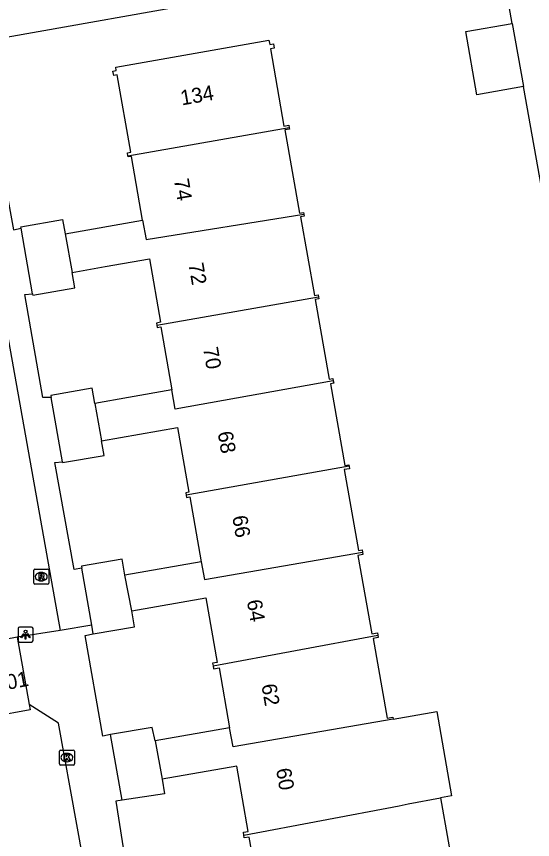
# Model space of a CAD drawing. Extents: x 157793 to 159380, y 380882 to 382313.
# Drawn here: x 158667.5 to 158702, y 381580.5 to 381635.4 of the extents above; entities that cross this region are included whole.
import ezdxf

# ---------------------------------------------------------------- set-up
doc = ezdxf.new("R2010")
doc.units = 0
for name, color, linetype in [('IMGEO_Kolk', 7, 'Continuous'), ('IMGEO_Lichtpunt', 7, 'Continuous'), ('IMGEO_Pand', 7, 'Continuous'), ('IMGEO_Pand_nummerreeks', 7, 'Continuous'), ('IMGEO_Rijbaan_lokaal_open', 7, 'Continuous'), ('IMGEO_Rioolput', 7, 'Continuous'), ('IMGEO_Voetpad_open', 7, 'Continuous')]:
    doc.layers.add(name, color=color, linetype=linetype)

msp = doc.modelspace()

# ---------------------------------------------------------------- linework, layer by layer
at = {"layer": 'IMGEO_Kolk'}
for p, q in [((158670.403, 381585.541), (158670.403, 381586.393)), ((158670.478, 381586.467), (158671.33, 381586.467)), ((158670.891, 381586.247), (158670.916, 381586.247)), ((158671.404, 381586.393), (158671.404, 381585.541)), ((158670.914, 381585.687), (158670.889, 381585.687)), ((158671.33, 381585.467), (158670.478, 381585.467))]:
    msp.add_line(p, q, dxfattribs=at)
for points in [[(158670.403, 381585.541), (158670.403, 381586.393)], [(158670.478, 381586.467), (158671.33, 381586.467)], [(158670.724, 381586.167), (158670.847, 381586.167), (158670.847, 381586.016), (158670.977, 381586.167), (158671.141, 381586.167), (158670.995, 381586.016), (158671.148, 381585.767), (158670.996, 381585.767), (158670.911, 381585.931), (158670.847, 381585.864), (158670.847, 381585.767), (158670.724, 381585.767), (158670.724, 381586.167)], [(158671.404, 381586.393), (158671.404, 381585.541)], [(158671.33, 381585.467), (158670.478, 381585.467)]]:
    msp.add_lwpolyline(points, dxfattribs=at)
for centre, start, end in [((158670.48, 381586.391), 91.552, 178.448), ((158670.48, 381586.391), 91.552, 178.448), ((158671.328, 381586.391), 1.552, 88.448), ((158671.328, 381586.391), 1.552, 88.448), ((158670.48, 381585.543), 181.552, 268.448), ((158670.48, 381585.543), 181.552, 268.448), ((158671.328, 381585.543), 271.552, 358.448), ((158671.328, 381585.543), 271.552, 358.448)]:
    msp.add_arc(centre, 0.0765, start, end, dxfattribs=at)
for centre, major_axis, ratio, start_param, end_param in [((158670.89, 381585.967), (-0.387, 0.002), 0.722429, 4.712389, 7.853982), ((158670.915, 381585.967), (-0.39, 0.002), 0.717154, 1.570796, 4.712389)]:
    msp.add_ellipse(centre, major_axis=major_axis, ratio=ratio, start_param=start_param, end_param=end_param, dxfattribs=at)
at = {"layer": 'IMGEO_Lichtpunt'}
for p, q in [((158667.649, 381594.575), (158667.649, 381593.768)), ((158667.649, 381594.575), (158667.649, 381593.768)), ((158668.551, 381594.67), (158667.743, 381594.67)), ((158668.551, 381594.67), (158667.743, 381594.67)), ((158668.645, 381593.768), (158668.645, 381594.575)), ((158668.645, 381593.768), (158668.645, 381594.575)), ((158667.743, 381593.674), (158668.551, 381593.674)), ((158667.743, 381593.674), (158668.551, 381593.674))]:
    msp.add_line(p, q, dxfattribs=at)
for points in [[(158668.023, 381594.239), (158668.062, 381594.211), (158667.874, 381593.949), (158667.836, 381593.976), (158668.023, 381594.239)], [(158668.125, 381594.191), (158668.172, 381594.191), (158668.172, 381593.869), (158668.125, 381593.869), (158668.125, 381594.191)], [(158668.235, 381594.211), (158668.273, 381594.238), (158668.46, 381593.976), (158668.421, 381593.948), (158668.235, 381594.211)]]:
    msp.add_lwpolyline(points, dxfattribs=at)
msp.add_circle((158668.148, 381594.373), 0.0994, dxfattribs=at)
for centre, start, end in [((158667.743, 381594.575), 90, 180), ((158667.743, 381594.575), 90, 180), ((158668.551, 381594.575), 0, 90), ((158668.551, 381594.575), 0, 90), ((158667.743, 381593.768), 180, 270), ((158667.743, 381593.768), 180, 270), ((158668.551, 381593.768), 270, 0), ((158668.551, 381593.768), 270, 360)]:
    msp.add_arc(centre, 0.0946, start, end, dxfattribs=at)
at = {"layer": 'IMGEO_Pand'}
for points in [[(158701.391, 381630.736), (158698.274, 381630.187), (158697.533, 381634.396), (158700.637, 381634.943)], [(158700.637, 381634.943), (158701.391, 381630.736)], [(158674.981, 381626.095), (158674.943, 381626.31), (158675.175, 381626.35), (158674.268, 381631.503), (158674.037, 381631.463), (158673.984, 381631.762), (158674.204, 381631.801), (158674.164, 381632.023), (158684.397, 381633.824), (158684.446, 381633.547), (158684.705, 381633.592), (158684.757, 381633.296), (158684.492, 381633.25), (158685.399, 381628.099), (158685.716, 381628.155), (158685.746, 381627.987)], [(158685.746, 381627.987), (158674.981, 381626.095)], [(158685.746, 381627.987), (158685.762, 381627.895), (158685.467, 381627.842), (158686.444, 381622.293), (158686.696, 381622.338), (158686.718, 381622.213)], [(158675.963, 381621.827), (158675.215, 381626.075), (158674.992, 381626.036), (158674.981, 381626.095)], [(158667.847, 381621.274), (158667.829, 381621.375), (158670.617, 381621.865), (158670.784, 381620.916)], [(158670.784, 381620.916), (158675.963, 381621.827)], [(158675.963, 381621.827), (158676.19, 381620.537), (158686.718, 381622.213)], [(158686.718, 381622.213), (158686.74, 381622.088), (158686.506, 381622.047), (158687.431, 381616.791), (158687.679, 381616.835), (158687.704, 381616.693)], [(158668.617, 381616.9), (158667.847, 381621.274)], [(158670.784, 381620.916), (158671.249, 381618.332)], [(158671.249, 381618.332), (158673.452, 381618.72), (158676.418, 381619.242), (158677.164, 381615.003), (158676.89, 381614.955), (158676.913, 381614.824)], [(158668.617, 381616.9), (158668.632, 381616.813), (158671.43, 381617.305), (158671.249, 381618.332)], [(158676.913, 381614.824), (158687.704, 381616.693)], [(158687.704, 381616.693), (158687.726, 381616.566), (158687.489, 381616.525), (158688.426, 381611.202), (158688.666, 381611.245), (158688.693, 381611.092)], [(158676.913, 381614.824), (158676.941, 381614.663), (158677.168, 381614.703), (158677.908, 381610.499)], [(158688.693, 381611.092), (158678.134, 381609.215), (158677.908, 381610.499)], [(158688.693, 381611.092), (158688.719, 381610.946), (158688.503, 381610.908), (158689.461, 381605.46), (158689.726, 381605.506), (158689.744, 381605.402)], [(158672.765, 381609.594), (158672.587, 381610.606), (158669.827, 381610.12), (158669.848, 381609.999)], [(158677.908, 381610.499), (158675.011, 381609.989), (158672.765, 381609.594)], [(158670.605, 381605.697), (158669.848, 381609.999)], [(158672.765, 381609.594), (158673.221, 381607.102)], [(158673.221, 381607.102), (158678.286, 381607.993), (158679.046, 381603.672), (158678.843, 381603.637), (158678.871, 381603.478)], [(158670.605, 381605.697), (158670.615, 381605.641), (158673.392, 381606.129), (158673.221, 381607.102)], [(158689.744, 381605.402), (158678.871, 381603.478)], [(158689.744, 381605.402), (158689.773, 381605.238), (158689.423, 381605.176), (158690.371, 381599.787), (158690.621, 381599.831), (158690.65, 381599.668)], [(158678.871, 381603.478), (158678.898, 381603.324), (158679.113, 381603.362), (158679.875, 381599.033)], [(158679.875, 381599.033), (158680.085, 381597.84), (158690.65, 381599.668)], [(158690.65, 381599.668), (158690.677, 381599.511), (158690.339, 381599.452), (158691.258, 381594.227), (158691.636, 381594.294), (158691.664, 381594.138)], [(158674.775, 381598.136), (158674.588, 381599.203), (158671.876, 381598.726), (158671.898, 381598.599)], [(158679.875, 381599.033), (158674.775, 381598.136)], [(158672.567, 381594.801), (158671.898, 381598.599)], [(158675.239, 381595.76), (158674.775, 381598.136)], [(158675.239, 381595.76), (158680.192, 381596.631), (158680.951, 381592.319), (158680.637, 381592.264), (158680.667, 381592.093)], [(158672.67, 381594.216), (158675.425, 381594.7), (158675.239, 381595.76)], [(158672.67, 381594.216), (158672.567, 381594.801)], [(158667.589, 381593.999), (158665.156, 381593.528)], [(158667.589, 381593.999), (158668.385, 381589.519)], [(158680.667, 381592.093), (158691.664, 381594.138)], [(158691.664, 381594.138), (158691.692, 381593.979), (158691.353, 381593.919), (158692.289, 381588.603), (158692.663, 381588.669), (158692.688, 381588.527)], [(158680.667, 381592.093), (158680.704, 381591.884), (158681.07, 381591.949), (158681.773, 381587.953)], [(158668.385, 381589.519), (158668.452, 381589.142), (158666.013, 381588.708)], [(158692.688, 381588.527), (158695.605, 381589.04), (158696.596, 381583.41), (158695.847, 381583.278)], [(158692.688, 381588.527), (158681.998, 381586.676), (158681.773, 381587.953)], [(158676.811, 381587.079), (158676.596, 381587.984), (158673.822, 381587.496)], [(158681.773, 381587.953), (158676.811, 381587.079)], [(158674.593, 381583.116), (158673.822, 381587.496)], [(158676.811, 381587.079), (158677.261, 381584.521)], [(158682.721, 381580.796), (158682.688, 381580.983), (158683.011, 381581.039), (158682.244, 381585.398), (158677.261, 381584.521)], [(158677.261, 381584.521), (158677.431, 381583.557), (158674.593, 381583.116)], [(158682.721, 381580.796), (158693.091, 381582.757), (158693.704, 381582.873), (158695.847, 381583.278)], [(158695.847, 381583.278), (158696.865, 381577.497), (158694.741, 381577.124), (158694.417, 381577.067)], [(158684.035, 381575.244), (158684.03, 381575.274), (158676.255, 381573.949), (158675.731, 381576.971), (158682.045, 381578.06), (158682.173, 381577.321), (158683.626, 381577.571), (158683.081, 381580.668), (158682.753, 381580.61), (158682.721, 381580.796)]]:
    msp.add_lwpolyline(points, dxfattribs=at)
at = {"layer": 'IMGEO_Rijbaan_lokaal_open'}
for points in [[(158663.752, 381631.863), (158670.46, 381594.437)], [(158670.46, 381594.437), (158667.589, 381593.999)]]:
    msp.add_lwpolyline(points, dxfattribs=at)
at = {"layer": 'IMGEO_Rioolput'}
for p, q in [((158668.692, 381597.61), (158668.692, 381598.462)), ((158668.767, 381598.536), (158669.619, 381598.536)), ((158669.18, 381598.316), (158669.205, 381598.316)), ((158669.693, 381598.462), (158669.693, 381597.61)), ((158669.203, 381597.756), (158669.178, 381597.756)), ((158669.619, 381597.536), (158668.767, 381597.536))]:
    msp.add_line(p, q, dxfattribs=at)
for points in [[(158668.692, 381597.61), (158668.692, 381598.462)], [(158668.767, 381598.536), (158669.619, 381598.536)], [(158669.281, 381598.234), (158669.029, 381598.236), (158669.029, 381597.836)], [(158669.207, 381598.155), (158669.153, 381598.155), (158669.153, 381598.074)], [(158669.693, 381598.462), (158669.693, 381597.61)], [(158669.029, 381597.836), (158669.153, 381597.836), (158669.153, 381597.998), (158669.164, 381597.998)], [(158669.153, 381598.074), (158669.205, 381598.074)], [(158669.211, 381597.969), (158669.282, 381597.836), (158669.422, 381597.836), (158669.357, 381597.962)], [(158669.619, 381597.536), (158668.767, 381597.536)]]:
    msp.add_lwpolyline(points, dxfattribs=at)
for centre, radius, start, end in [((158668.769, 381598.46), 0.0765, 91.552, 178.448), ((158668.769, 381598.46), 0.0765, 91.552, 178.448), ((158669.213, 381598.059), 0.0964, 77.0061, 93.1865), ((158669.227, 381598.116), 0.0378, 276.6634, 79.6772), ((158669.28, 381598.124), 0.109, 350.3612, 89.416), ((158669.617, 381598.46), 0.0765, 1.552, 88.448), ((158669.617, 381598.46), 0.0765, 1.552, 88.448), ((158668.769, 381597.612), 0.0765, 181.552, 268.448), ((158668.769, 381597.612), 0.0765, 181.552, 268.448), ((158669.163, 381597.945), 0.0533, 26.0293, 88.6989), ((158669.189, 381598.263), 0.19, 274.7715, 282.9687), ((158669.278, 381598.124), 0.112, 277.5842, 350.9817), ((158669.262, 381597.909), 0.108, 29.5134, 73.7905), ((158669.617, 381597.612), 0.0765, 271.552, 358.448), ((158669.617, 381597.612), 0.0765, 271.552, 358.448)]:
    msp.add_arc(centre, radius, start, end, dxfattribs=at)
for centre, major_axis, ratio, start_param, end_param in [((158669.179, 381598.036), (-0.387, 0.002), 0.722429, 4.712389, 7.853982), ((158669.204, 381598.036), (-0.39, 0.002), 0.717154, 1.570796, 4.712389)]:
    msp.add_ellipse(centre, major_axis=major_axis, ratio=ratio, start_param=start_param, end_param=end_param, dxfattribs=at)
at = {"layer": 'IMGEO_Voetpad_open'}
for points in [[(158699.759, 381639.845), (158665.079, 381633.692), (158665.316, 381632.161)], [(158700.637, 381634.943), (158699.759, 381639.845)], [(158665.316, 381632.161), (158667.334, 381621.179), (158667.847, 381621.274)], [(158709.414, 381585.658), (158708.079, 381593.417), (158701.391, 381630.736)], [(158669.848, 381609.999), (158669.308, 381609.979), (158668.096, 381616.868), (158668.617, 381616.9)], [(158671.898, 381598.599), (158671.393, 381598.514), (158670.102, 381605.663), (158670.605, 381605.697)], [(158672.567, 381594.801), (158670.46, 381594.437)], [(158673.822, 381587.496), (158673.306, 381587.389), (158672.134, 381594.103), (158672.67, 381594.216)], [(158671.624, 381564.522), (158672.599, 381565.146), (158673.289, 381565.776), (158673.763, 381566.654), (158674.006, 381567.642), (158674.019, 381567.989), (158670.335, 381588.265), (158668.385, 381589.519)], [(158674.593, 381583.116), (158674.179, 381583.061), (158675.207, 381576.552), (158677.217, 381565.462)]]:
    msp.add_lwpolyline(points, dxfattribs=at)

# ---------------------------------------------------------------- texts
at = {"layer": 'IMGEO_Pand_nummerreeks'}
for s, rotation, p in [('134', 9.9818, (158678.581, 381629.47)), ('74', 279.8432, (158678.044, 381624.512)), ('72', 279.843, (158679.018, 381618.896)), ('70', 279.843, (158679.994, 381613.273)), ('68', 279.843, (158680.969, 381607.655)), ('66', 279.843, (158681.942, 381602.041)), ('64', 279.843, (158682.917, 381596.423)), ('132/N01', 10.8685, (158663.449, 381589.811)), ('62', 279.843, (158683.892, 381590.809)), ('60', 279.8432, (158684.867, 381585.186))]:
    msp.add_text(s, height=1, rotation=rotation, dxfattribs=at).set_placement(p)

doc.saveas('drawing.dxf')
